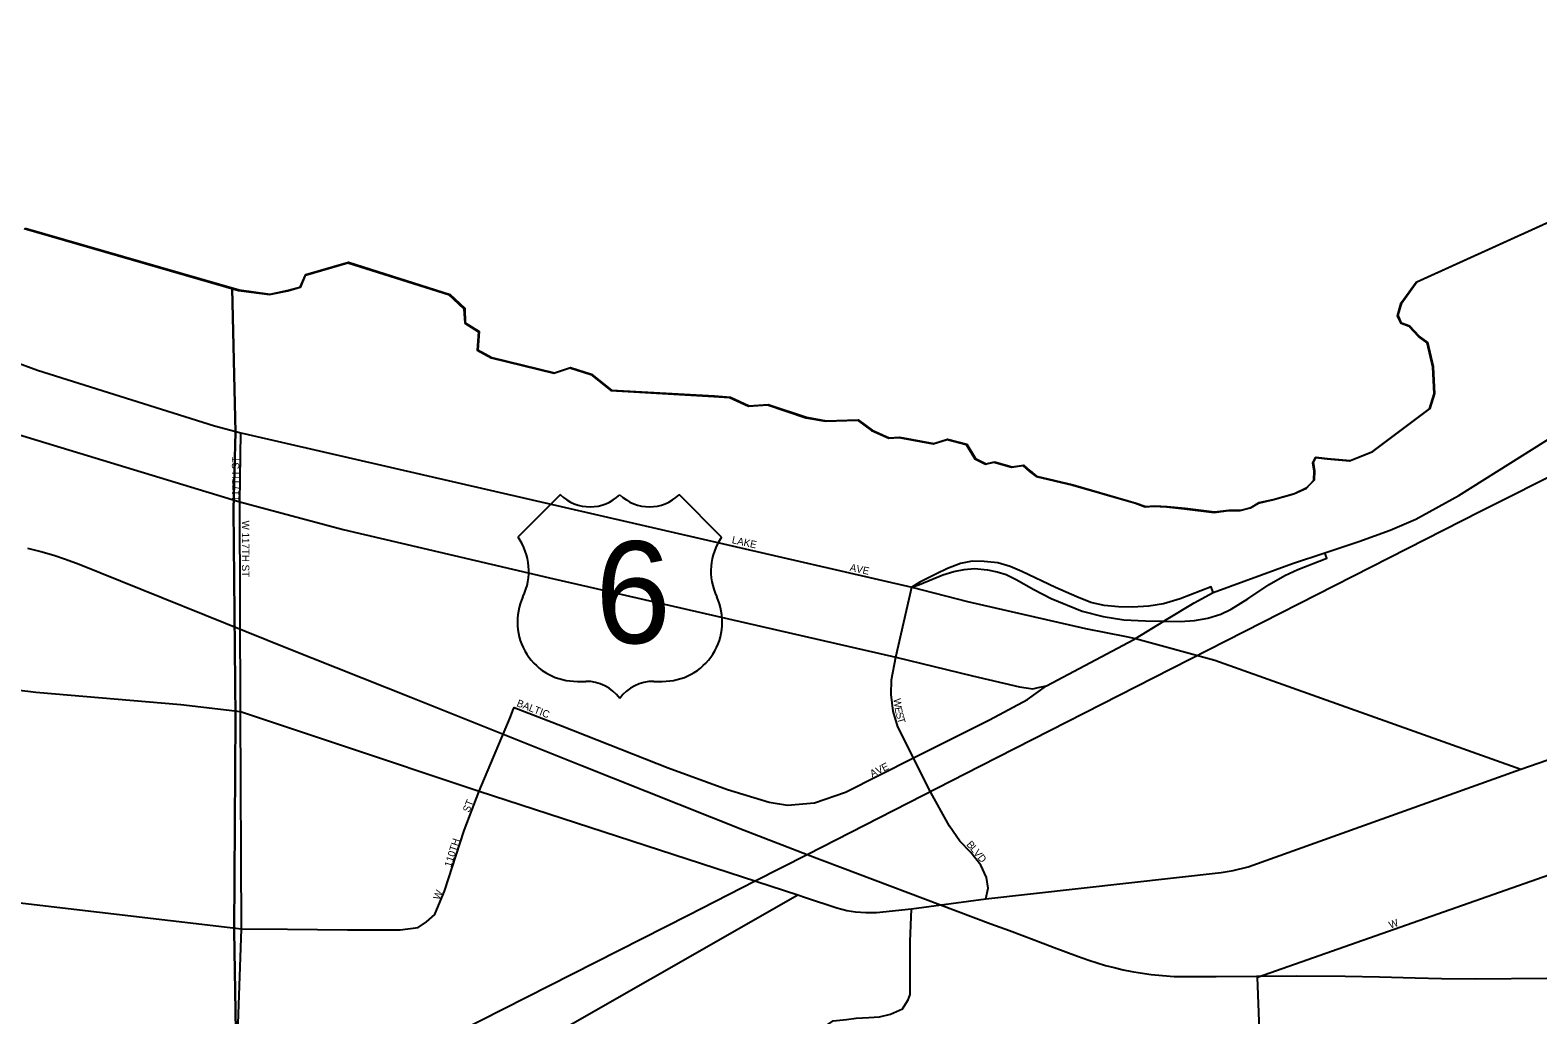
# Model space of a CAD drawing. Extents: x 2010165 to 2382125, y 1060529 to 1407316.
# Drawn here: x 2167540 to 2177845, y 1267858 to 1274588 of the extents above; entities that cross this region are included whole.
import ezdxf

# ---------------------------------------------------------------- set-up
doc = ezdxf.new("R2010")
doc.units = 0
for name, color, linetype in [('GM_X_City_Street', 7, 'Continuous'), ('GM_X_City_Street_Text', 7, 'Continuous'), ('GM_X_Corporation', 7, 'Continuous'), ('GM_X_County', 7, 'Continuous'), ('GM_X_Interchange_Ramps', 7, 'Continuous'), ('GM_X_Major_Lake', 7, 'Continuous'), ('GM_X_Rail_Line', 7, 'Continuous'), ('GM_X_US_Location', 7, 'Continuous'), ('GM_X_US_Route', 7, 'Continuous'), ('GM_X_US_Shield', 7, 'Continuous')]:
    doc.layers.add(name, color=color, linetype=linetype)

msp = doc.modelspace()

# ---------------------------------------------------------------- linework, layer by layer
at = {"layer": 'GM_X_City_Street'}
for points in [[(2167174, 1272417), (2167590, 1272264), (2168801, 1271884), (2168979, 1271835), (2169030, 1271824)], [(2168974, 1271364), (2168974, 1271364), (2168979, 1271835)], [(2169030, 1271824), (2173567, 1270781), (2173946, 1270682), (2174753, 1270498), (2175032, 1270443)], [(2168951, 1267434), (2168951, 1267473), (2168984, 1268446), (2168978, 1269930), (2168974, 1271364)], [(2173457, 1270302), (2173567, 1270781)], [(2175929, 1268116), (2179536, 1269382), (2182980, 1270607)], [(2175032, 1270443), (2175095, 1270430), (2175637, 1270283), (2177728, 1269537)], [(2174072, 1268651), (2174088, 1268724), (2174076, 1268797), (2174039, 1268880), (2173970, 1268968), (2173895, 1269046), (2173824, 1269148), (2173685, 1269398), (2173578, 1269614), (2173471, 1269827), (2173439, 1269934), (2173425, 1270047), (2173428, 1270147), (2173457, 1270302)], [(2170840, 1269939), (2170848, 1269959), (2171179, 1269831), (2171901, 1269545), (2172307, 1269399), (2172592, 1269312), (2172716, 1269290), (2172902, 1269307), (2173113, 1269380), (2173578, 1269614), (2174098, 1269873), (2174357, 1270012), (2174487, 1270107)], [(2170309, 1268550), (2170373, 1268704), (2170507, 1269118), (2170608, 1269387), (2170823, 1269894), (2170840, 1269939)], [(2160455, 1269232), (2160721, 1269231), (2160971, 1269230), (2161225, 1269237), (2161479, 1269234), (2162604, 1269176), (2162834, 1269163), (2163072, 1269140), (2163196, 1269095), (2163264, 1269087), (2163354, 1269052), (2163404, 1269032), (2163498, 1268998), (2163596, 1268981), (2163814, 1268982), (2164026, 1268974), (2164248, 1268959), (2164457, 1268934), (2165781, 1268824), (2166189, 1268791), (2166517, 1268735), (2168984, 1268446)], [(2165668, 1264589), (2166088, 1264831), (2168954, 1266481), (2170769, 1267526), (2172786, 1268678)], [(2170030, 1268440), (2170069, 1268440), (2170192, 1268456), (2170250, 1268493), (2170306, 1268543), (2170309, 1268550)], [(2172790, 1267418), (2172845, 1267425), (2172909, 1267433), (2172965, 1267438), (2172983, 1267447), (2172983, 1267461), (2172982, 1267509), (2172982, 1267569), (2172976, 1267744), (2172993, 1267791), (2173028, 1267816), (2173119, 1267826), (2173186, 1267835), (2173273, 1267839), (2173345, 1267844), (2173420, 1267863), (2173502, 1267898), (2173542, 1267960), (2173554, 1267998), (2173556, 1268360), (2173564, 1268583)], [(2168984, 1268446), (2169298, 1268444)], [(2169298, 1268444), (2169709, 1268440), (2170030, 1268440)], [(2176062, 1265197), (2176047, 1265232), (2176027, 1265305), (2176027, 1266430), (2176037, 1267281), (2176032, 1267396), (2176024, 1267466), (2176013, 1267520), (2175970, 1267631), (2175942, 1267754), (2175929, 1268116)]]:
    msp.add_lwpolyline(points, dxfattribs=at)
at = {"layer": 'GM_X_Corporation'}
for points in [[(2168951, 1267473), (2168935, 1268433), (2168943, 1269889), (2168930, 1271312), (2168944, 1271841), (2168920, 1272822), (2168966, 1272809), (2169175, 1272780), (2169292, 1272805), (2169386, 1272832), (2169421, 1272914), (2169711, 1272998), (2169926, 1272933), (2170398, 1272783), (2170505, 1272684), (2170510, 1272584), (2170604, 1272525), (2170595, 1272400), (2170692, 1272349), (2171119, 1272243), (2171229, 1272280), (2171372, 1272235), (2171509, 1272125), (2172024, 1272097), (2172321, 1272076), (2172450, 1272017), (2172580, 1272028), (2172841, 1271939), (2172976, 1271916), (2173194, 1271921), (2173291, 1271852), (2173408, 1271798), (2173478, 1271803), (2173713, 1271760), (2173807, 1271791), (2173937, 1271755), (2173998, 1271658), (2174070, 1271622), (2174126, 1271634), (2174248, 1271602), (2174326, 1271612), (2174371, 1271572), (2174415, 1271536), (2174666, 1271478), (2175096, 1271354), (2175160, 1271330), (2175220, 1271334), (2175307, 1271329), (2175429, 1271317), (2175632, 1271292), (2175730, 1271305), (2175810, 1271305), (2175880, 1271324), (2175936, 1271356), (2176031, 1271377), (2176177, 1271418), (2176263, 1271458), (2176315, 1271513), (2176316, 1271573), (2176308, 1271631), (2176326, 1271667), (2176404, 1271658), (2176558, 1271645), (2176712, 1271706), (2177104, 1271999), (2177137, 1272102), (2177128, 1272284), (2177089, 1272451), (2177029, 1272494), (2176966, 1272562), (2176910, 1272582), (2176885, 1272636), (2176911, 1272723), (2177014, 1272866), (2178444, 1273514)], [(2167500, 1273233), (2168920, 1272822), (2168944, 1271841), (2168930, 1271312), (2168943, 1269889), (2168935, 1268433), (2168951, 1267473), (2168952, 1266479), (2166051, 1264809)]]:
    msp.add_lwpolyline(points, dxfattribs=at)
at = {"layer": 'GM_X_County'}
msp.add_lwpolyline([(2167500, 1273233), (2168965, 1272809), (2169175, 1272780), (2169301, 1272807), (2169386, 1272832), (2169421, 1272914), (2169711, 1272998), (2170406, 1272778), (2170505, 1272684), (2170510, 1272584), (2170604, 1272525), (2170595, 1272400), (2170692, 1272349), (2171119, 1272243), (2171229, 1272280), (2171372, 1272235), (2171509, 1272125), (2172213, 1272085), (2172321, 1272076), (2172450, 1272017), (2172580, 1272028), (2172841, 1271939), (2172976, 1271916), (2173194, 1271921), (2173291, 1271852), (2173408, 1271798), (2173478, 1271803), (2173713, 1271760), (2173807, 1271791), (2173937, 1271755), (2173998, 1271658), (2174070, 1271622), (2174126, 1271634), (2174248, 1271602), (2174326, 1271612), (2174371, 1271572), (2174415, 1271536), (2174666, 1271478), (2175096, 1271354), (2175160, 1271330), (2175220, 1271334), (2175307, 1271329), (2175429, 1271317), (2175632, 1271292), (2175730, 1271305), (2175810, 1271305), (2175880, 1271324), (2175936, 1271356), (2176031, 1271377), (2176177, 1271418), (2176263, 1271458), (2176315, 1271513), (2176316, 1271573), (2176308, 1271631), (2176326, 1271667), (2176404, 1271658), (2176558, 1271645), (2176712, 1271706), (2177104, 1271999), (2177137, 1272102), (2177128, 1272284), (2177089, 1272451), (2177029, 1272494), (2176966, 1272562), (2176910, 1272582), (2176885, 1272636), (2176911, 1272723), (2177014, 1272866), (2178444, 1273514)], dxfattribs=at)
at = {"layer": 'GM_X_Interchange_Ramps'}
for points in [[(2173567, 1270781), (2173619, 1270798), (2173779, 1270864), (2173853, 1270889), (2173925, 1270902), (2173994, 1270908), (2174084, 1270900), (2174150, 1270886), (2174211, 1270867), (2174280, 1270834), (2174401, 1270765), (2174519, 1270704), (2174731, 1270616), (2174874, 1270580), (2175015, 1270558), (2175164, 1270550), (2175289, 1270548), (2175400, 1270547), (2175499, 1270553), (2175590, 1270569), (2175678, 1270597), (2175750, 1270630), (2175863, 1270701), (2176009, 1270798), (2176116, 1270861), (2176204, 1270902), (2176402, 1270979), (2176390, 1271016)], [(2175625, 1270745), (2175613, 1270783), (2175400, 1270701), (2175287, 1270668), (2175186, 1270652), (2175075, 1270643), (2174979, 1270646), (2174880, 1270656), (2174790, 1270677), (2174693, 1270714), (2174549, 1270779), (2174319, 1270888), (2174239, 1270921), (2174154, 1270946), (2174060, 1270956), (2173978, 1270958), (2173899, 1270942), (2173811, 1270909), (2173735, 1270872), (2173622, 1270814), (2173567, 1270781)]]:
    msp.add_lwpolyline(points, dxfattribs=at)
at = {"layer": 'GM_X_Major_Lake'}
for points in [[(2174131, 1271637), (2174252, 1271604), (2174331, 1271615), (2174375, 1271575), (2174419, 1271539), (2174670, 1271480), (2175100, 1271356), (2175165, 1271332), (2175225, 1271337), (2175311, 1271331), (2175434, 1271320), (2175636, 1271295), (2175734, 1271307), (2175815, 1271308), (2175885, 1271326), (2175941, 1271359), (2176035, 1271379), (2176181, 1271420), (2176267, 1271461), (2176319, 1271515), (2176321, 1271576), (2176312, 1271634), (2176330, 1271670), (2176408, 1271660), (2176563, 1271647), (2176717, 1271708), (2177108, 1272002), (2177142, 1272104), (2177132, 1272287), (2177093, 1272453), (2177033, 1272497), (2176970, 1272565), (2176914, 1272585), (2176890, 1272639), (2176915, 1272725), (2177019, 1272868), (2178449, 1273516)], [(2167505, 1273235), (2168969, 1272812), (2169180, 1272783), (2169306, 1272810), (2169390, 1272834), (2169425, 1272917), (2169716, 1273001), (2170411, 1272781), (2170510, 1272687), (2170514, 1272587), (2170609, 1272527), (2170599, 1272403), (2170696, 1272351), (2171124, 1272246), (2171234, 1272282), (2171376, 1272237), (2171513, 1272128), (2172217, 1272088), (2172326, 1272079), (2172454, 1272019), (2172585, 1272030), (2172846, 1271942), (2172980, 1271918), (2173199, 1271924), (2173295, 1271854), (2173412, 1271801), (2173482, 1271805), (2173717, 1271763), (2173811, 1271793), (2173942, 1271758), (2174002, 1271660), (2174075, 1271624), (2174131, 1271637)]]:
    msp.add_lwpolyline(points, dxfattribs=at)
at = {"layer": 'GM_X_Rail_Line'}
for points in [[(2172852, 1268954), (2174035, 1269559), (2175220, 1270164), (2177448, 1271297), (2178062, 1271605), (2178476, 1271818), (2179089, 1272128), (2179593, 1272386), (2179754, 1272465), (2180327, 1272760), (2180487, 1272842), (2180649, 1272925), (2180759, 1272988), (2180871, 1273052), (2180982, 1273120), (2181222, 1273284), (2181649, 1273583), (2182305, 1274045), (2183090, 1274588)], [(2167523, 1271048), (2167614, 1271025), (2167701, 1271000), (2167781, 1270973), (2167876, 1270937), (2169300, 1270365), (2170143, 1270029), (2171305, 1269565), (2172420, 1269120), (2172852, 1268954)], [(2172495, 1268773), (2172852, 1268954)], [(2172852, 1268954), (2174107, 1268481), (2174234, 1268434), (2174402, 1268371), (2174540, 1268318), (2174699, 1268259), (2174776, 1268232), (2174834, 1268213), (2174890, 1268196), (2174949, 1268181), (2175011, 1268166), (2175070, 1268154), (2175128, 1268144), (2175201, 1268134), (2175279, 1268126), (2175360, 1268121), (2175490, 1268119), (2175646, 1268120), (2176197, 1268124), (2176527, 1268122), (2176763, 1268117), (2177007, 1268110), (2177187, 1268106), (2177422, 1268104), (2177906, 1268108)], [(2161940, 1259171), (2163478, 1261712), (2164361, 1263115), (2164750, 1263731), (2164962, 1264068), (2165095, 1264286), (2165225, 1264463), (2165363, 1264631), (2165444, 1264722), (2165658, 1264950), (2165862, 1265162), (2166034, 1265316), (2166271, 1265499), (2166517, 1265688), (2166796, 1265859), (2167341, 1266158), (2168246, 1266616), (2172038, 1268540), (2172495, 1268773)]]:
    msp.add_lwpolyline(points, dxfattribs=at)
at = {"layer": 'GM_X_US_Route'}
for points in [[(2154228, 1272528), (2157164, 1272767), (2158463, 1272870), (2160597, 1272855), (2161236, 1272831), (2163215, 1272697), (2163423, 1272682), (2165036, 1272543), (2165184, 1272513), (2165382, 1272455), (2168974, 1271364)], [(2175083, 1270424), (2175095, 1270430), (2175289, 1270548), (2175307, 1270560), (2175496, 1270673), (2175625, 1270745), (2176168, 1270942), (2176390, 1271016), (2176621, 1271093), (2176835, 1271170), (2177011, 1271246), (2177306, 1271407), (2178156, 1271943)], [(2168974, 1271364), (2169680, 1271174), (2171089, 1270844), (2173457, 1270302), (2173980, 1270174), (2174303, 1270099), (2174394, 1270087), (2174429, 1270094)], [(2177728, 1269537), (2178670, 1269863), (2179514, 1270191), (2180608, 1270562), (2182111, 1271098), (2182119, 1271101)], [(2163292, 1270537), (2163303, 1270535), (2163334, 1270532), (2163585, 1270507), (2163837, 1270484), (2164106, 1270455), (2164376, 1270428), (2164655, 1270401), (2164859, 1270377), (2165052, 1270362), (2165296, 1270331), (2165583, 1270298), (2165840, 1270269), (2166084, 1270238), (2166349, 1270206), (2166618, 1270175), (2166856, 1270152), (2167129, 1270119), (2167337, 1270092), (2167578, 1270063), (2168570, 1269980), (2168978, 1269930)], [(2174429, 1270094), (2174487, 1270107), (2175083, 1270424)], [(2168978, 1269930), (2169641, 1269709), (2170608, 1269387), (2172786, 1268678), (2172840, 1268660)], [(2174072, 1268651), (2174072, 1268651), (2175681, 1268830), (2175762, 1268844), (2175864, 1268870), (2177728, 1269537)], [(2172840, 1268660), (2173053, 1268590), (2173123, 1268572), (2173181, 1268561), (2173251, 1268557), (2173324, 1268558), (2173564, 1268583), (2174072, 1268651)]]:
    msp.add_lwpolyline(points, dxfattribs=at)
at = {"layer": 'GM_X_US_Shield'}
for p, q in [((2171164, 1271413), (2170874, 1271123)), ((2172266, 1271123), (2171976, 1271413)), ((2171280, 1270137), (2171338, 1270137)), ((2171802, 1270137), (2171860, 1270137))]:
    msp.add_line(p, q, dxfattribs=at)
for centre, radius, start, end in [((2171367, 1271620), 290, 225.573, 314.427), ((2171773, 1271620), 290, 225.573, 314.427), ((2170542, 1270890), 406, 334.5471, 35.0009), ((2172599, 1270890), 406, 144.9991, 205.4529), ((2171276, 1270543), 406, 154.8319, 270.6383), ((2171865, 1270543), 406, 269.3617, 25.1681), ((2171338, 1269847), 290, 36.8699, 90), ((2171802, 1269847), 290, 90, 143.1301)]:
    msp.add_arc(centre, radius, start, end, dxfattribs=at)

# ---------------------------------------------------------------- texts
at = {"layer": 'GM_X_City_Street_Text'}
for s, rotation, p in [('117TH ST', 90, (2168969, 1271368)), ('W 117TH ST', 270, (2168988, 1271236)), ('LAKE', 347.4661, (2172333, 1271082)), ('AVE', 347.9042, (2173139, 1270893)), ('BALTIC', 338.6324, (2170861, 1269969)), ('W', 276.2158, (2173441, 1270018)), ('E', 280.21, (2173448, 1269957)), ('S', 285.8061, (2173455, 1269918)), ('T', 286.2775, (2173465, 1269883)), ('AVE', 26.565, (2173295, 1269480)), ('ST', 68.2011, (2170541, 1269237)), ('110TH', 72.3006, (2170417, 1268863)), ('B', 311.9078, (2173936, 1269020)), ('L', 310.4561, (2173962, 1268991)), ('V', 308.8373, (2173984, 1268964)), ('D', 308.6496, (2174012, 1268930)), ('W', 67.3711, (2170338, 1268639)), ('W', 21.0409, (2176838, 1268446))]:
    msp.add_text(s, height=50, rotation=rotation, dxfattribs=at).set_placement(p)
at = {"layer": 'GM_X_US_Location'}
for s in ['0', '/']:
    msp.add_text(s, height=1, dxfattribs=at).set_placement((2171570, 1270740))
msp.add_text('6', height=1, rotation=0, dxfattribs=at).set_placement((2171469, 1270533))
at = {"layer": 'GM_X_US_Shield'}
msp.add_text('6', height=696, dxfattribs=at).set_placement((2171402, 1270398))

doc.saveas('drawing.dxf')
